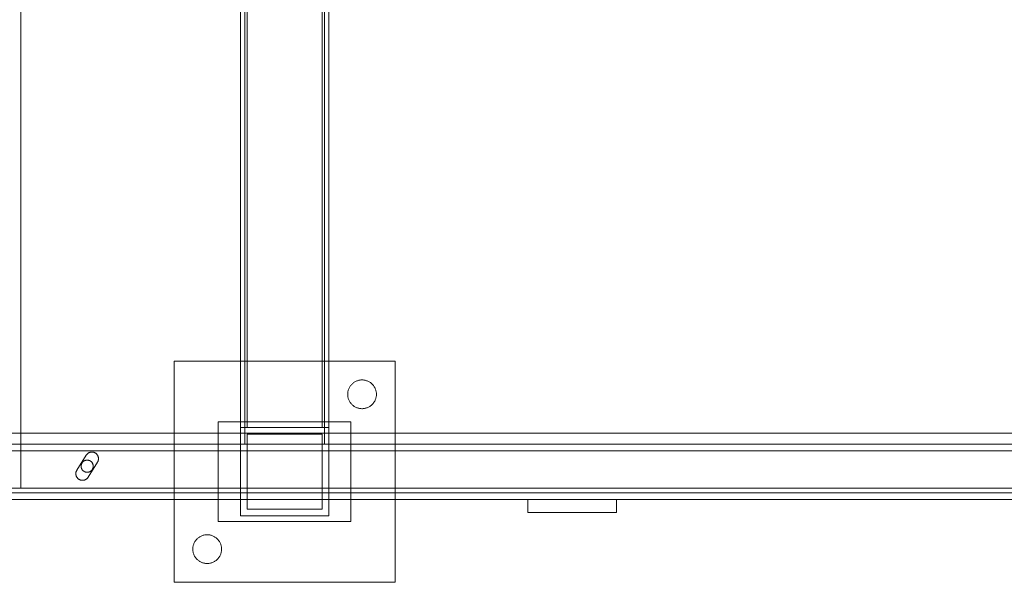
# Model space of a CAD drawing. Header units: millimetres. Extents: x -2233 to 65662, y -50530 to 6847.
# Tile 523 of 656: x 26100 to 26545, y -18248 to -17993. Entities that reach past the tile are written whole.
import ezdxf

# ---------------------------------------------------------------- set-up
doc = ezdxf.new("R2010")
doc.units = ezdxf.units.MM
doc.layers.add('superior_C05', color=7, linetype='Continuous', lineweight=0)

msp = doc.modelspace()

# ---------------------------------------------------------------- linework, layer by layer
at = {"layer": 'superior_C05'}
for p, q in [((26100.817, -18205), (26100.817, -17755)), ((26200.067, -18185), (26200.067, -17775)), ((26202.067, -18185), (26202.067, -17775)), ((26238.067, -18185), (26238.067, -17775)), ((26240.067, -18185), (26240.067, -17775)), ((26200.067, -18177.5), (26200.067, -17782.5)), ((26203.067, -18177.5), (26203.067, -17782.5)), ((26237.067, -18177.5), (26237.067, -17782.5)), ((26240.067, -18177.5), (26240.067, -17782.5)), ((26170.067, -18247.5), (26170.067, -18147.5)), ((26170.067, -18147.5), (26270.067, -18147.5)), ((26270.067, -18247.5), (26270.067, -18147.5)), ((26250.303, -18158.079), (26250.088, -18158.322)), ((26250.529, -18157.847), (26250.303, -18158.079)), ((26250.767, -18157.626), (26250.529, -18157.847)), ((26251.015, -18157.418), (26250.767, -18157.626)), ((26251.273, -18157.222), (26251.015, -18157.418)), ((26251.541, -18157.04), (26251.273, -18157.222)), ((26251.817, -18156.871), (26251.541, -18157.04)), ((26252.102, -18156.716), (26251.817, -18156.871)), ((26252.394, -18156.575), (26252.102, -18156.716)), ((26252.693, -18156.449), (26252.394, -18156.575)), ((26252.997, -18156.338), (26252.693, -18156.449)), ((26253.307, -18156.243), (26252.997, -18156.338)), ((26253.621, -18156.163), (26253.307, -18156.243)), ((26253.939, -18156.099), (26253.621, -18156.163)), ((26254.259, -18156.05), (26253.939, -18156.099)), ((26254.582, -18156.018), (26254.259, -18156.05)), ((26254.905, -18156.002), (26254.582, -18156.018)), ((26255.23, -18156.002), (26254.905, -18156.002)), ((26255.553, -18156.018), (26255.23, -18156.002)), ((26255.876, -18156.05), (26255.553, -18156.018)), ((26256.196, -18156.099), (26255.876, -18156.05)), ((26256.514, -18156.163), (26256.196, -18156.099)), ((26256.828, -18156.243), (26256.514, -18156.163)), ((26257.138, -18156.338), (26256.828, -18156.243)), ((26257.442, -18156.449), (26257.138, -18156.338)), ((26257.741, -18156.575), (26257.442, -18156.449)), ((26258.033, -18156.716), (26257.741, -18156.575)), ((26258.317, -18156.871), (26258.033, -18156.716)), ((26258.594, -18157.04), (26258.317, -18156.871)), ((26258.862, -18157.222), (26258.594, -18157.04)), ((26259.12, -18157.418), (26258.862, -18157.222)), ((26259.368, -18157.626), (26259.12, -18157.418)), ((26259.606, -18157.847), (26259.368, -18157.626)), ((26259.832, -18158.079), (26259.606, -18157.847)), ((26260.047, -18158.322), (26259.832, -18158.079)), ((26248.576, -18162.176), (26248.567, -18162.5)), ((26248.567, -18162.5), (26248.576, -18162.824)), ((26248.6, -18161.853), (26248.576, -18162.176)), ((26248.64, -18161.531), (26248.6, -18161.853)), ((26248.696, -18161.212), (26248.64, -18161.531)), ((26248.768, -18160.896), (26248.696, -18161.212)), ((26248.856, -18160.584), (26248.768, -18160.896)), ((26248.959, -18160.277), (26248.856, -18160.584)), ((26249.078, -18159.975), (26248.959, -18160.277)), ((26249.211, -18159.68), (26249.078, -18159.975)), ((26249.359, -18159.391), (26249.211, -18159.68)), ((26249.521, -18159.111), (26249.359, -18159.391)), ((26249.697, -18158.838), (26249.521, -18159.111)), ((26249.886, -18158.575), (26249.697, -18158.838)), ((26250.088, -18158.322), (26249.886, -18158.575)), ((26260.249, -18158.575), (26260.047, -18158.322)), ((26260.438, -18158.838), (26260.249, -18158.575)), ((26260.614, -18159.111), (26260.438, -18158.838)), ((26260.776, -18159.391), (26260.614, -18159.111)), ((26260.924, -18159.68), (26260.776, -18159.391)), ((26261.057, -18159.975), (26260.924, -18159.68)), ((26261.175, -18160.277), (26261.057, -18159.975)), ((26261.279, -18160.584), (26261.175, -18160.277)), ((26261.366, -18160.896), (26261.279, -18160.584)), ((26261.439, -18161.212), (26261.366, -18160.896)), ((26261.495, -18161.531), (26261.439, -18161.212)), ((26261.535, -18161.853), (26261.495, -18161.531)), ((26261.559, -18162.176), (26261.535, -18161.853)), ((26261.567, -18162.5), (26261.559, -18162.176)), ((26261.567, -18162.5), (26261.559, -18162.824)), ((26248.576, -18162.824), (26248.6, -18163.147)), ((26248.6, -18163.147), (26248.64, -18163.469)), ((26248.64, -18163.469), (26248.696, -18163.788)), ((26248.696, -18163.788), (26248.768, -18164.104)), ((26248.768, -18164.104), (26248.856, -18164.416)), ((26248.856, -18164.416), (26248.959, -18164.723)), ((26248.959, -18164.723), (26249.078, -18165.025)), ((26249.078, -18165.025), (26249.211, -18165.32)), ((26249.211, -18165.32), (26249.359, -18165.609)), ((26249.359, -18165.609), (26249.521, -18165.889)), ((26249.521, -18165.889), (26249.697, -18166.162)), ((26249.697, -18166.162), (26249.886, -18166.425)), ((26249.886, -18166.425), (26250.088, -18166.678)), ((26250.088, -18166.678), (26250.303, -18166.921)), ((26250.303, -18166.921), (26250.529, -18167.153)), ((26259.606, -18167.153), (26259.832, -18166.921)), ((26259.832, -18166.921), (26260.047, -18166.678)), ((26260.047, -18166.678), (26260.249, -18166.425)), ((26260.249, -18166.425), (26260.438, -18166.162)), ((26260.438, -18166.162), (26260.614, -18165.889)), ((26260.614, -18165.889), (26260.776, -18165.609)), ((26260.776, -18165.609), (26260.924, -18165.32)), ((26260.924, -18165.32), (26261.057, -18165.025)), ((26261.057, -18165.025), (26261.175, -18164.723)), ((26261.175, -18164.723), (26261.279, -18164.416)), ((26261.279, -18164.416), (26261.366, -18164.104)), ((26261.366, -18164.104), (26261.439, -18163.788)), ((26261.439, -18163.788), (26261.495, -18163.469)), ((26261.495, -18163.469), (26261.535, -18163.147)), ((26261.535, -18163.147), (26261.559, -18162.824)), ((26250.529, -18167.153), (26250.767, -18167.374)), ((26250.767, -18167.374), (26251.015, -18167.582)), ((26251.015, -18167.582), (26251.273, -18167.778)), ((26251.273, -18167.778), (26251.541, -18167.96)), ((26251.541, -18167.96), (26251.817, -18168.129)), ((26251.817, -18168.129), (26252.102, -18168.284)), ((26252.102, -18168.284), (26252.394, -18168.425)), ((26252.394, -18168.425), (26252.693, -18168.551)), ((26252.693, -18168.551), (26252.997, -18168.662)), ((26252.997, -18168.662), (26253.307, -18168.757)), ((26253.307, -18168.757), (26253.621, -18168.837)), ((26253.621, -18168.837), (26253.939, -18168.901)), ((26253.939, -18168.901), (26254.259, -18168.95)), ((26254.259, -18168.95), (26254.582, -18168.982)), ((26254.582, -18168.982), (26254.905, -18168.998)), ((26254.905, -18168.998), (26255.23, -18168.998)), ((26255.23, -18168.998), (26255.553, -18168.982)), ((26255.553, -18168.982), (26255.876, -18168.95)), ((26255.876, -18168.95), (26256.196, -18168.901)), ((26256.196, -18168.901), (26256.514, -18168.837)), ((26256.514, -18168.837), (26256.828, -18168.757)), ((26256.828, -18168.757), (26257.138, -18168.662)), ((26257.138, -18168.662), (26257.442, -18168.551)), ((26257.442, -18168.551), (26257.741, -18168.425)), ((26257.741, -18168.425), (26258.033, -18168.284)), ((26258.033, -18168.284), (26258.317, -18168.129)), ((26258.317, -18168.129), (26258.594, -18167.96)), ((26258.594, -18167.96), (26258.862, -18167.778)), ((26258.862, -18167.778), (26259.12, -18167.582)), ((26259.12, -18167.582), (26259.368, -18167.374)), ((26259.368, -18167.374), (26259.606, -18167.153)), ((26190.067, -18220), (26190.067, -18175)), ((26190.067, -18175), (26250.067, -18175)), ((26250.067, -18220), (26250.067, -18175)), ((24250.067, -18180), (26750.067, -18180)), ((26200.067, -18217.5), (26200.067, -18177.5)), ((26200.067, -18177.5), (26240.067, -18177.5)), ((26203.067, -18177.5), (26237.067, -18177.5)), ((26240.067, -18217.5), (26240.067, -18177.5)), ((26330.123, -18180), (26330.074, -18180)), ((26330.223, -18180), (26330.123, -18180)), ((26330.371, -18180), (26330.223, -18180)), ((26330.569, -18180), (26330.371, -18180)), ((26330.815, -18180), (26330.569, -18180)), ((26331.109, -18180), (26330.815, -18180)), ((26331.45, -18180), (26331.109, -18180)), ((26331.837, -18180), (26331.45, -18180)), ((26332.27, -18180), (26331.837, -18180)), ((26332.747, -18180), (26332.27, -18180)), ((26333.267, -18180), (26332.747, -18180)), ((26333.829, -18180), (26333.267, -18180)), ((26334.431, -18180), (26333.829, -18180)), ((26335.072, -18180), (26334.431, -18180)), ((26335.75, -18180), (26335.072, -18180)), ((26336.464, -18180), (26335.75, -18180)), ((26337.212, -18180), (26336.464, -18180)), ((26337.991, -18180), (26337.212, -18180)), ((26338.801, -18180), (26337.991, -18180)), ((26339.639, -18180), (26338.801, -18180)), ((26340.502, -18180), (26339.639, -18180)), ((26341.39, -18180), (26340.502, -18180)), ((26342.299, -18180), (26341.39, -18180)), ((26343.227, -18180), (26342.299, -18180)), ((26344.172, -18180), (26343.227, -18180)), ((26345.132, -18180), (26344.172, -18180)), ((26346.105, -18180), (26345.132, -18180)), ((26347.087, -18180), (26346.105, -18180)), ((26348.076, -18180), (26347.087, -18180)), ((26349.071, -18180), (26348.076, -18180)), ((26350.067, -18180), (26349.071, -18180)), ((26350.067, -18180), (26351.064, -18180)), ((26351.064, -18180), (26352.059, -18180)), ((26352.059, -18180), (26353.048, -18180)), ((26353.048, -18180), (26354.03, -18180)), ((26354.03, -18180), (26355.003, -18180)), ((26355.003, -18180), (26355.963, -18180)), ((26355.963, -18180), (26356.908, -18180)), ((26356.908, -18180), (26357.836, -18180)), ((26357.836, -18180), (26358.745, -18180)), ((26358.745, -18180), (26359.633, -18180)), ((26359.633, -18180), (26360.496, -18180)), ((26360.496, -18180), (26361.334, -18180)), ((26361.334, -18180), (26362.144, -18180)), ((26362.144, -18180), (26362.923, -18180)), ((26362.923, -18180), (26363.671, -18180)), ((26363.671, -18180), (26364.385, -18180)), ((26364.385, -18180), (26365.063, -18180)), ((26365.063, -18180), (26365.704, -18180)), ((26365.704, -18180), (26366.306, -18180)), ((26366.306, -18180), (26366.868, -18180)), ((26366.868, -18180), (26367.388, -18180)), ((26367.388, -18180), (26367.865, -18180)), ((26367.865, -18180), (26368.298, -18180)), ((26368.298, -18180), (26368.685, -18180)), ((26368.685, -18180), (26369.026, -18180)), ((26369.026, -18180), (26369.32, -18180)), ((26369.32, -18180), (26369.566, -18180)), ((26369.566, -18180), (26369.764, -18180)), ((26369.764, -18180), (26369.912, -18180)), ((26369.912, -18180), (26370.012, -18180)), ((26370.012, -18180), (26370.061, -18180)), ((26203.067, -18214.5), (26203.067, -18180.5)), ((26203.067, -18180.5), (26237.067, -18180.5)), ((26237.067, -18214.5), (26237.067, -18180.5)), ((24310.067, -18185), (26690.067, -18185)), ((24310.067, -18188), (26690.067, -18188)), ((26131.095, -18189.247), (26130.98, -18189.342)), ((26131.215, -18189.158), (26131.095, -18189.247)), ((26131.339, -18189.076), (26131.215, -18189.158)), ((26131.467, -18188.999), (26131.339, -18189.076)), ((26131.598, -18188.929), (26131.467, -18188.999)), ((26131.733, -18188.866), (26131.598, -18188.929)), ((26131.871, -18188.809), (26131.733, -18188.866)), ((26132.011, -18188.759), (26131.871, -18188.809)), ((26132.154, -18188.717), (26132.011, -18188.759)), ((26132.298, -18188.681), (26132.154, -18188.717)), ((26132.444, -18188.653), (26132.298, -18188.681)), ((26132.592, -18188.632), (26132.444, -18188.653)), ((26132.74, -18188.618), (26132.592, -18188.632)), ((26132.889, -18188.612), (26132.74, -18188.618)), ((26133.038, -18188.613), (26132.889, -18188.612)), ((26133.187, -18188.621), (26133.038, -18188.613)), ((26133.335, -18188.637), (26133.187, -18188.621)), ((26133.482, -18188.66), (26133.335, -18188.637)), ((26133.628, -18188.69), (26133.482, -18188.66)), ((26133.772, -18188.728), (26133.628, -18188.69)), ((26133.914, -18188.773), (26133.772, -18188.728)), ((26134.053, -18188.824), (26133.914, -18188.773)), ((26134.19, -18188.883), (26134.053, -18188.824)), ((26134.324, -18188.948), (26134.19, -18188.883)), ((26134.455, -18189.02), (26134.324, -18188.948)), ((26134.581, -18189.098), (26134.455, -18189.02)), ((26134.704, -18189.183), (26134.581, -18189.098)), ((26134.822, -18189.273), (26134.704, -18189.183)), ((26134.936, -18189.369), (26134.822, -18189.273)), ((26200.067, -18185), (26240.067, -18185)), ((26202.067, -18185), (26238.067, -18185)), ((26126.151, -18196.795), (26130.401, -18190.017)), ((26128.402, -18193.685), (26128.34, -18193.807)), ((26128.471, -18193.566), (26128.402, -18193.685)), ((26128.545, -18193.451), (26128.471, -18193.566)), ((26128.625, -18193.34), (26128.545, -18193.451)), ((26128.711, -18193.232), (26128.625, -18193.34)), ((26128.802, -18193.13), (26128.711, -18193.232)), ((26128.897, -18193.031), (26128.802, -18193.13)), ((26128.998, -18192.938), (26128.897, -18193.031)), ((26129.103, -18192.85), (26128.998, -18192.938)), ((26129.212, -18192.767), (26129.103, -18192.85)), ((26129.325, -18192.69), (26129.212, -18192.767)), ((26129.442, -18192.618), (26129.325, -18192.69)), ((26129.563, -18192.553), (26129.442, -18192.618)), ((26129.686, -18192.493), (26129.563, -18192.553)), ((26129.813, -18192.44), (26129.686, -18192.493)), ((26129.942, -18192.393), (26129.813, -18192.44)), ((26130.073, -18192.353), (26129.942, -18192.393)), ((26130.206, -18192.319), (26130.073, -18192.353)), ((26130.34, -18192.292), (26130.206, -18192.319)), ((26130.476, -18192.271), (26130.34, -18192.292)), ((26130.401, -18190.017), (26130.483, -18189.893)), ((26130.612, -18192.258), (26130.476, -18192.271)), ((26130.571, -18189.773), (26130.483, -18189.893)), ((26130.665, -18189.658), (26130.571, -18189.773)), ((26130.749, -18192.251), (26130.612, -18192.258)), ((26130.765, -18189.547), (26130.665, -18189.658)), ((26130.886, -18192.251), (26130.749, -18192.251)), ((26130.87, -18189.442), (26130.765, -18189.547)), ((26130.98, -18189.342), (26130.87, -18189.442)), ((26131.023, -18192.258), (26130.886, -18192.251)), ((26131.159, -18192.271), (26131.023, -18192.258)), ((26131.295, -18192.292), (26131.159, -18192.271)), ((26131.234, -18199.983), (26135.484, -18193.205)), ((26131.429, -18192.319), (26131.295, -18192.292)), ((26131.562, -18192.353), (26131.429, -18192.319)), ((26131.693, -18192.393), (26131.562, -18192.353)), ((26131.822, -18192.44), (26131.693, -18192.393)), ((26131.949, -18192.493), (26131.822, -18192.44)), ((26132.072, -18192.553), (26131.949, -18192.493)), ((26132.192, -18192.618), (26132.072, -18192.553)), ((26132.309, -18192.69), (26132.192, -18192.618)), ((26132.423, -18192.767), (26132.309, -18192.69)), ((26132.532, -18192.85), (26132.423, -18192.767)), ((26132.637, -18192.938), (26132.532, -18192.85)), ((26132.738, -18193.031), (26132.637, -18192.938)), ((26132.833, -18193.13), (26132.738, -18193.031)), ((26132.924, -18193.232), (26132.833, -18193.13)), ((26133.01, -18193.34), (26132.924, -18193.232)), ((26133.09, -18193.451), (26133.01, -18193.34)), ((26133.164, -18193.566), (26133.09, -18193.451)), ((26133.233, -18193.685), (26133.164, -18193.566)), ((26133.295, -18193.807), (26133.233, -18193.685)), ((26135.045, -18189.471), (26134.936, -18189.369)), ((26135.148, -18189.578), (26135.045, -18189.471)), ((26135.247, -18189.69), (26135.148, -18189.578)), ((26135.339, -18189.807), (26135.247, -18189.69)), ((26135.426, -18189.928), (26135.339, -18189.807)), ((26135.506, -18190.053), (26135.426, -18189.928)), ((26135.484, -18193.205), (26135.556, -18193.085)), ((26135.58, -18190.182), (26135.506, -18190.053)), ((26135.556, -18193.085), (26135.622, -18192.961)), ((26135.648, -18190.315), (26135.58, -18190.182)), ((26135.622, -18192.961), (26135.682, -18192.835)), ((26135.709, -18190.451), (26135.648, -18190.315)), ((26135.682, -18192.835), (26135.736, -18192.705)), ((26135.763, -18190.589), (26135.709, -18190.451)), ((26135.736, -18192.705), (26135.784, -18192.574)), ((26135.81, -18190.731), (26135.763, -18190.589)), ((26135.784, -18192.574), (26135.826, -18192.44)), ((26135.85, -18190.874), (26135.81, -18190.731)), ((26135.826, -18192.44), (26135.861, -18192.305)), ((26135.883, -18191.019), (26135.85, -18190.874)), ((26135.861, -18192.305), (26135.89, -18192.168)), ((26135.909, -18191.166), (26135.883, -18191.019)), ((26135.89, -18192.168), (26135.913, -18192.03)), ((26135.928, -18191.314), (26135.909, -18191.166)), ((26135.913, -18192.03), (26135.929, -18191.891)), ((26135.939, -18191.462), (26135.928, -18191.314)), ((26135.929, -18191.891), (26135.939, -18191.751)), ((26135.942, -18191.611), (26135.939, -18191.462)), ((26135.942, -18191.611), (26135.939, -18191.751)), ((26125.698, -18198.205), (26125.693, -18198.354)), ((26125.711, -18198.056), (26125.698, -18198.205)), ((26125.731, -18197.908), (26125.711, -18198.056)), ((26125.759, -18197.761), (26125.731, -18197.908)), ((26125.794, -18197.615), (26125.759, -18197.761)), ((26125.836, -18197.472), (26125.794, -18197.615)), ((26125.885, -18197.33), (26125.836, -18197.472)), ((26125.942, -18197.192), (26125.885, -18197.33)), ((26126.005, -18197.056), (26125.942, -18197.192)), ((26126.075, -18196.924), (26126.005, -18197.056)), ((26126.151, -18196.795), (26126.075, -18196.924)), ((26128.071, -18194.863), (26128.067, -18195)), ((26128.067, -18195), (26128.071, -18195.137)), ((26128.081, -18194.726), (26128.071, -18194.863)), ((26128.071, -18195.137), (26128.081, -18195.274)), ((26128.098, -18194.59), (26128.081, -18194.726)), ((26128.081, -18195.274), (26128.098, -18195.41)), ((26128.122, -18194.455), (26128.098, -18194.59)), ((26128.098, -18195.41), (26128.122, -18195.545)), ((26128.153, -18194.321), (26128.122, -18194.455)), ((26128.122, -18195.545), (26128.153, -18195.679)), ((26128.19, -18194.189), (26128.153, -18194.321)), ((26128.153, -18195.679), (26128.19, -18195.811)), ((26128.233, -18194.059), (26128.19, -18194.189)), ((26128.19, -18195.811), (26128.233, -18195.941)), ((26128.283, -18193.932), (26128.233, -18194.059)), ((26128.233, -18195.941), (26128.283, -18196.068)), ((26128.34, -18193.807), (26128.283, -18193.932)), ((26128.283, -18196.068), (26128.34, -18196.193)), ((26128.34, -18196.193), (26128.402, -18196.315)), ((26128.402, -18196.315), (26128.471, -18196.434)), ((26128.471, -18196.434), (26128.545, -18196.549)), ((26128.545, -18196.549), (26128.625, -18196.66)), ((26128.625, -18196.66), (26128.711, -18196.768)), ((26128.711, -18196.768), (26128.802, -18196.87)), ((26128.802, -18196.87), (26128.897, -18196.969)), ((26128.897, -18196.969), (26128.998, -18197.062)), ((26128.998, -18197.062), (26129.103, -18197.15)), ((26129.103, -18197.15), (26129.212, -18197.233)), ((26129.212, -18197.233), (26129.325, -18197.31)), ((26129.325, -18197.31), (26129.442, -18197.382)), ((26129.442, -18197.382), (26129.563, -18197.447)), ((26129.563, -18197.447), (26129.686, -18197.507)), ((26129.686, -18197.507), (26129.813, -18197.56)), ((26129.813, -18197.56), (26129.942, -18197.607)), ((26129.942, -18197.607), (26130.073, -18197.647)), ((26130.073, -18197.647), (26130.206, -18197.681)), ((26130.206, -18197.681), (26130.34, -18197.708)), ((26130.34, -18197.708), (26130.476, -18197.729)), ((26130.476, -18197.729), (26130.612, -18197.742)), ((26130.612, -18197.742), (26130.749, -18197.749)), ((26130.749, -18197.749), (26130.886, -18197.749)), ((26130.886, -18197.749), (26131.023, -18197.742)), ((26131.023, -18197.742), (26131.159, -18197.729)), ((26131.159, -18197.729), (26131.295, -18197.708)), ((26131.295, -18197.708), (26131.429, -18197.681)), ((26131.429, -18197.681), (26131.562, -18197.647)), ((26131.562, -18197.647), (26131.693, -18197.607)), ((26131.693, -18197.607), (26131.822, -18197.56)), ((26131.822, -18197.56), (26131.949, -18197.507)), ((26131.949, -18197.507), (26132.072, -18197.447)), ((26132.072, -18197.447), (26132.192, -18197.382)), ((26132.192, -18197.382), (26132.309, -18197.31)), ((26132.309, -18197.31), (26132.423, -18197.233)), ((26132.423, -18197.233), (26132.532, -18197.15)), ((26132.532, -18197.15), (26132.637, -18197.062)), ((26132.637, -18197.062), (26132.738, -18196.969)), ((26132.738, -18196.969), (26132.833, -18196.87)), ((26132.833, -18196.87), (26132.924, -18196.768)), ((26132.924, -18196.768), (26133.01, -18196.66)), ((26133.01, -18196.66), (26133.09, -18196.549)), ((26133.09, -18196.549), (26133.164, -18196.434)), ((26133.164, -18196.434), (26133.233, -18196.315)), ((26133.233, -18196.315), (26133.295, -18196.193)), ((26133.352, -18193.932), (26133.295, -18193.807)), ((26133.295, -18196.193), (26133.352, -18196.068)), ((26133.402, -18194.059), (26133.352, -18193.932)), ((26133.352, -18196.068), (26133.402, -18195.941)), ((26133.445, -18194.189), (26133.402, -18194.059)), ((26133.402, -18195.941), (26133.445, -18195.811)), ((26133.482, -18194.321), (26133.445, -18194.189)), ((26133.445, -18195.811), (26133.482, -18195.679)), ((26133.513, -18194.455), (26133.482, -18194.321)), ((26133.482, -18195.679), (26133.513, -18195.545)), ((26133.537, -18194.59), (26133.513, -18194.455)), ((26133.513, -18195.545), (26133.537, -18195.41)), ((26133.554, -18194.726), (26133.537, -18194.59)), ((26133.537, -18195.41), (26133.554, -18195.274)), ((26133.564, -18194.863), (26133.554, -18194.726)), ((26133.554, -18195.274), (26133.564, -18195.137)), ((26133.567, -18195), (26133.564, -18194.863)), ((26133.567, -18195), (26133.564, -18195.137)), ((26125.693, -18198.354), (26125.695, -18198.504)), ((26125.695, -18198.504), (26125.704, -18198.653)), ((26125.704, -18198.653), (26125.721, -18198.802)), ((26125.721, -18198.802), (26125.745, -18198.949)), ((26125.745, -18198.949), (26125.777, -18199.096)), ((26125.777, -18199.096), (26125.816, -18199.24)), ((26125.816, -18199.24), (26125.862, -18199.382)), ((26125.862, -18199.382), (26125.915, -18199.522)), ((26125.915, -18199.522), (26125.975, -18199.659)), ((26125.975, -18199.659), (26126.042, -18199.793)), ((26126.042, -18199.793), (26126.115, -18199.924)), ((26126.115, -18199.924), (26126.195, -18200.05)), ((26126.195, -18200.05), (26126.28, -18200.173)), ((26126.28, -18200.173), (26126.372, -18200.291)), ((26126.372, -18200.291), (26126.47, -18200.404)), ((26126.47, -18200.404), (26126.573, -18200.512)), ((26126.573, -18200.512), (26126.682, -18200.615)), ((26126.682, -18200.615), (26126.795, -18200.713)), ((26126.795, -18200.713), (26126.913, -18200.804)), ((26126.913, -18200.804), (26127.036, -18200.89)), ((26127.036, -18200.89), (26127.163, -18200.969)), ((26127.163, -18200.969), (26127.293, -18201.043)), ((26127.293, -18201.043), (26127.427, -18201.109)), ((26127.427, -18201.109), (26127.564, -18201.169)), ((26127.564, -18201.169), (26127.704, -18201.221)), ((26127.704, -18201.221), (26127.847, -18201.267)), ((26127.847, -18201.267), (26127.991, -18201.306)), ((26127.991, -18201.306), (26128.138, -18201.337)), ((26128.138, -18201.337), (26128.285, -18201.361)), ((26128.285, -18201.361), (26128.434, -18201.378)), ((26128.434, -18201.378), (26128.583, -18201.387)), ((26128.583, -18201.387), (26128.733, -18201.389)), ((26128.733, -18201.389), (26128.882, -18201.383)), ((26128.882, -18201.383), (26129.031, -18201.37)), ((26129.031, -18201.37), (26129.179, -18201.349)), ((26129.179, -18201.349), (26129.326, -18201.321)), ((26129.326, -18201.321), (26129.472, -18201.286)), ((26129.472, -18201.286), (26129.615, -18201.243)), ((26129.615, -18201.243), (26129.756, -18201.194)), ((26129.756, -18201.194), (26129.895, -18201.137)), ((26129.895, -18201.137), (26130.03, -18201.074)), ((26130.03, -18201.074), (26130.162, -18201.004)), ((26130.162, -18201.004), (26130.291, -18200.928)), ((26130.291, -18200.928), (26130.416, -18200.845)), ((26130.416, -18200.845), (26130.536, -18200.756)), ((26130.536, -18200.756), (26130.652, -18200.661)), ((26130.652, -18200.661), (26130.762, -18200.56)), ((26130.762, -18200.56), (26130.868, -18200.455)), ((26130.868, -18200.455), (26130.968, -18200.344)), ((26130.968, -18200.344), (26131.063, -18200.228)), ((26131.063, -18200.228), (26131.152, -18200.107)), ((26131.152, -18200.107), (26131.234, -18199.983)), ((24300.067, -18205), (26700.067, -18205)), ((24310.067, -18205), (26690.067, -18205)), ((24310.067, -18207), (26690.067, -18207)), ((26100.817, -18205), (26700.067, -18205)), ((24310.067, -18210), (26690.067, -18210)), ((26330.067, -18216), (26330.067, -18210)), ((26330.067, -18210), (26370.067, -18210)), ((26342.09, -18210), (26342.07, -18210)), ((26342.13, -18210), (26342.09, -18210)), ((26342.189, -18210), (26342.13, -18210)), ((26342.268, -18210), (26342.189, -18210)), ((26342.366, -18210), (26342.268, -18210)), ((26342.484, -18210), (26342.366, -18210)), ((26342.62, -18210), (26342.484, -18210)), ((26342.775, -18210), (26342.62, -18210)), ((26342.949, -18210), (26342.775, -18210)), ((26343.139, -18210), (26342.949, -18210)), ((26343.347, -18210), (26343.139, -18210)), ((26343.572, -18210), (26343.347, -18210)), ((26343.813, -18210), (26343.572, -18210)), ((26344.069, -18210), (26343.813, -18210)), ((26344.341, -18210), (26344.069, -18210)), ((26344.626, -18210), (26344.341, -18210)), ((26344.925, -18210), (26344.626, -18210)), ((26345.237, -18210), (26344.925, -18210)), ((26345.561, -18210), (26345.237, -18210)), ((26345.896, -18210), (26345.561, -18210)), ((26345.58, -18210), (26345.569, -18210)), ((26345.602, -18210), (26345.58, -18210)), ((26345.636, -18210), (26345.602, -18210)), ((26345.68, -18210), (26345.636, -18210)), ((26345.736, -18210), (26345.68, -18210)), ((26345.802, -18210), (26345.736, -18210)), ((26345.879, -18210), (26345.802, -18210)), ((26345.966, -18210), (26345.879, -18210)), ((26346.241, -18210), (26345.896, -18210)), ((26346.063, -18210), (26345.966, -18210)), ((26346.17, -18210), (26346.063, -18210)), ((26346.287, -18210), (26346.17, -18210)), ((26346.596, -18210), (26346.241, -18210)), ((26346.414, -18210), (26346.287, -18210)), ((26346.549, -18210), (26346.414, -18210)), ((26346.693, -18210), (26346.549, -18210)), ((26346.96, -18210), (26346.596, -18210)), ((26346.846, -18210), (26346.693, -18210)), ((26347.007, -18210), (26346.846, -18210)), ((26347.331, -18210), (26346.96, -18210)), ((26347.175, -18210), (26347.007, -18210)), ((26347.35, -18210), (26347.175, -18210)), ((26347.709, -18210), (26347.331, -18210)), ((26347.533, -18210), (26347.35, -18210)), ((26347.721, -18210), (26347.533, -18210)), ((26348.093, -18210), (26347.709, -18210)), ((26347.915, -18210), (26347.721, -18210)), ((26348.115, -18210), (26347.915, -18210)), ((26348.482, -18210), (26348.093, -18210)), ((26348.32, -18210), (26348.115, -18210)), ((26348.528, -18210), (26348.32, -18210)), ((26348.875, -18210), (26348.482, -18210)), ((26348.741, -18210), (26348.528, -18210)), ((26348.957, -18210), (26348.741, -18210)), ((26349.271, -18210), (26348.875, -18210)), ((26349.176, -18210), (26348.957, -18210)), ((26349.397, -18210), (26349.176, -18210)), ((26349.669, -18210), (26349.271, -18210)), ((26349.619, -18210), (26349.397, -18210)), ((26349.843, -18210), (26349.619, -18210)), ((26350.067, -18210), (26349.669, -18210)), ((26350.067, -18210), (26349.843, -18210)), ((26350.292, -18210), (26350.067, -18210)), ((26350.067, -18210), (26350.466, -18210)), ((26350.516, -18210), (26350.292, -18210)), ((26350.466, -18210), (26350.864, -18210)), ((26350.738, -18210), (26350.516, -18210)), ((26350.959, -18210), (26350.738, -18210)), ((26350.864, -18210), (26351.26, -18210)), ((26351.178, -18210), (26350.959, -18210)), ((26351.394, -18210), (26351.178, -18210)), ((26351.26, -18210), (26351.653, -18210)), ((26351.607, -18210), (26351.394, -18210)), ((26351.815, -18210), (26351.607, -18210)), ((26351.653, -18210), (26352.042, -18210)), ((26352.02, -18210), (26351.815, -18210)), ((26352.22, -18210), (26352.02, -18210)), ((26352.042, -18210), (26352.426, -18210)), ((26352.414, -18210), (26352.22, -18210)), ((26352.602, -18210), (26352.414, -18210)), ((26352.426, -18210), (26352.804, -18210)), ((26352.785, -18210), (26352.602, -18210)), ((26352.96, -18210), (26352.785, -18210)), ((26352.804, -18210), (26353.175, -18210)), ((26353.128, -18210), (26352.96, -18210)), ((26353.289, -18210), (26353.128, -18210)), ((26353.175, -18210), (26353.539, -18210)), ((26353.442, -18210), (26353.289, -18210)), ((26353.586, -18210), (26353.442, -18210)), ((26353.539, -18210), (26353.894, -18210)), ((26353.721, -18210), (26353.586, -18210)), ((26353.848, -18210), (26353.721, -18210)), ((26353.965, -18210), (26353.848, -18210)), ((26353.894, -18210), (26354.239, -18210)), ((26354.072, -18210), (26353.965, -18210)), ((26354.169, -18210), (26354.072, -18210)), ((26354.256, -18210), (26354.169, -18210)), ((26354.239, -18210), (26354.574, -18210)), ((26354.333, -18210), (26354.256, -18210)), ((26354.399, -18210), (26354.333, -18210)), ((26354.455, -18210), (26354.399, -18210)), ((26354.499, -18210), (26354.455, -18210)), ((26354.533, -18210), (26354.499, -18210)), ((26354.555, -18210), (26354.533, -18210)), ((26354.566, -18210), (26354.555, -18210)), ((26354.574, -18210), (26354.898, -18210)), ((26354.898, -18210), (26355.21, -18210)), ((26355.21, -18210), (26355.509, -18210)), ((26355.509, -18210), (26355.794, -18210)), ((26355.794, -18210), (26356.066, -18210)), ((26356.066, -18210), (26356.322, -18210)), ((26356.322, -18210), (26356.563, -18210)), ((26356.563, -18210), (26356.788, -18210)), ((26356.788, -18210), (26356.996, -18210)), ((26356.996, -18210), (26357.186, -18210)), ((26357.186, -18210), (26357.36, -18210)), ((26357.36, -18210), (26357.514, -18210)), ((26357.514, -18210), (26357.651, -18210)), ((26357.651, -18210), (26357.768, -18210)), ((26357.768, -18210), (26357.867, -18210)), ((26357.867, -18210), (26357.946, -18210)), ((26357.946, -18210), (26358.005, -18210)), ((26358.005, -18210), (26358.045, -18210)), ((26358.045, -18210), (26358.065, -18210)), ((26370.067, -18216), (26370.067, -18210)), ((26237.067, -18214.5), (26203.067, -18214.5)), ((26330.067, -18216), (26370.067, -18216)), ((26345.58, -18216), (26345.569, -18216)), ((26345.602, -18216), (26345.58, -18216)), ((26345.636, -18216), (26345.602, -18216)), ((26345.68, -18216), (26345.636, -18216)), ((26345.736, -18216), (26345.68, -18216)), ((26345.802, -18216), (26345.736, -18216)), ((26345.879, -18216), (26345.802, -18216)), ((26345.966, -18216), (26345.879, -18216)), ((26346.063, -18216), (26345.966, -18216)), ((26346.17, -18216), (26346.063, -18216)), ((26346.287, -18216), (26346.17, -18216)), ((26346.414, -18216), (26346.287, -18216)), ((26346.549, -18216), (26346.414, -18216)), ((26346.693, -18216), (26346.549, -18216)), ((26346.846, -18216), (26346.693, -18216)), ((26347.007, -18216), (26346.846, -18216)), ((26347.175, -18216), (26347.007, -18216)), ((26347.35, -18216), (26347.175, -18216)), ((26347.533, -18216), (26347.35, -18216)), ((26347.721, -18216), (26347.533, -18216)), ((26347.915, -18216), (26347.721, -18216)), ((26348.115, -18216), (26347.915, -18216)), ((26348.32, -18216), (26348.115, -18216)), ((26348.528, -18216), (26348.32, -18216)), ((26348.741, -18216), (26348.528, -18216)), ((26348.957, -18216), (26348.741, -18216)), ((26349.176, -18216), (26348.957, -18216)), ((26349.397, -18216), (26349.176, -18216)), ((26349.619, -18216), (26349.397, -18216)), ((26349.843, -18216), (26349.619, -18216)), ((26350.067, -18216), (26349.843, -18216)), ((26350.292, -18216), (26350.067, -18216)), ((26350.516, -18216), (26350.292, -18216)), ((26350.738, -18216), (26350.516, -18216)), ((26350.959, -18216), (26350.738, -18216)), ((26351.178, -18216), (26350.959, -18216)), ((26351.394, -18216), (26351.178, -18216)), ((26351.607, -18216), (26351.394, -18216)), ((26351.815, -18216), (26351.607, -18216)), ((26352.02, -18216), (26351.815, -18216)), ((26352.22, -18216), (26352.02, -18216)), ((26352.414, -18216), (26352.22, -18216)), ((26352.602, -18216), (26352.414, -18216)), ((26352.785, -18216), (26352.602, -18216)), ((26352.96, -18216), (26352.785, -18216)), ((26353.128, -18216), (26352.96, -18216)), ((26353.289, -18216), (26353.128, -18216)), ((26353.442, -18216), (26353.289, -18216)), ((26353.586, -18216), (26353.442, -18216)), ((26353.721, -18216), (26353.586, -18216)), ((26353.848, -18216), (26353.721, -18216)), ((26353.965, -18216), (26353.848, -18216)), ((26354.072, -18216), (26353.965, -18216)), ((26354.169, -18216), (26354.072, -18216)), ((26354.256, -18216), (26354.169, -18216)), ((26354.333, -18216), (26354.256, -18216)), ((26354.399, -18216), (26354.333, -18216)), ((26354.455, -18216), (26354.399, -18216)), ((26354.499, -18216), (26354.455, -18216)), ((26354.533, -18216), (26354.499, -18216)), ((26354.555, -18216), (26354.533, -18216)), ((26354.566, -18216), (26354.555, -18216)), ((26190.067, -18220), (26250.067, -18220)), ((26200.067, -18217.5), (26240.067, -18217.5)), ((26179.521, -18229.111), (26179.359, -18229.391)), ((26179.697, -18228.838), (26179.521, -18229.111)), ((26179.886, -18228.575), (26179.697, -18228.838)), ((26180.088, -18228.322), (26179.886, -18228.575)), ((26180.303, -18228.079), (26180.088, -18228.322)), ((26180.529, -18227.847), (26180.303, -18228.079)), ((26180.767, -18227.626), (26180.529, -18227.847)), ((26181.015, -18227.418), (26180.767, -18227.626)), ((26181.273, -18227.222), (26181.015, -18227.418)), ((26181.541, -18227.04), (26181.273, -18227.222)), ((26181.817, -18226.871), (26181.541, -18227.04)), ((26182.102, -18226.716), (26181.817, -18226.871)), ((26182.394, -18226.575), (26182.102, -18226.716)), ((26182.693, -18226.449), (26182.394, -18226.575)), ((26182.997, -18226.338), (26182.693, -18226.449)), ((26183.307, -18226.243), (26182.997, -18226.338)), ((26183.621, -18226.163), (26183.307, -18226.243)), ((26183.939, -18226.099), (26183.621, -18226.163)), ((26184.259, -18226.05), (26183.939, -18226.099)), ((26184.582, -18226.018), (26184.259, -18226.05)), ((26184.905, -18226.002), (26184.582, -18226.018)), ((26185.23, -18226.002), (26184.905, -18226.002)), ((26185.553, -18226.018), (26185.23, -18226.002)), ((26185.876, -18226.05), (26185.553, -18226.018)), ((26186.196, -18226.099), (26185.876, -18226.05)), ((26186.514, -18226.163), (26186.196, -18226.099)), ((26186.828, -18226.243), (26186.514, -18226.163)), ((26187.138, -18226.338), (26186.828, -18226.243)), ((26187.442, -18226.449), (26187.138, -18226.338)), ((26187.741, -18226.575), (26187.442, -18226.449)), ((26188.033, -18226.716), (26187.741, -18226.575)), ((26188.317, -18226.871), (26188.033, -18226.716)), ((26188.594, -18227.04), (26188.317, -18226.871)), ((26188.862, -18227.222), (26188.594, -18227.04)), ((26189.12, -18227.418), (26188.862, -18227.222)), ((26189.368, -18227.626), (26189.12, -18227.418)), ((26189.606, -18227.847), (26189.368, -18227.626)), ((26189.832, -18228.079), (26189.606, -18227.847)), ((26190.047, -18228.322), (26189.832, -18228.079)), ((26190.249, -18228.575), (26190.047, -18228.322)), ((26190.438, -18228.838), (26190.249, -18228.575)), ((26190.614, -18229.111), (26190.438, -18228.838)), ((26190.776, -18229.391), (26190.614, -18229.111)), ((26178.576, -18232.176), (26178.567, -18232.5)), ((26178.567, -18232.5), (26178.576, -18232.824)), ((26178.6, -18231.853), (26178.576, -18232.176)), ((26178.576, -18232.824), (26178.6, -18233.147)), ((26178.64, -18231.531), (26178.6, -18231.853)), ((26178.6, -18233.147), (26178.64, -18233.469)), ((26178.696, -18231.212), (26178.64, -18231.531)), ((26178.64, -18233.469), (26178.696, -18233.788)), ((26178.768, -18230.896), (26178.696, -18231.212)), ((26178.696, -18233.788), (26178.768, -18234.104)), ((26178.856, -18230.584), (26178.768, -18230.896)), ((26178.959, -18230.277), (26178.856, -18230.584)), ((26179.078, -18229.975), (26178.959, -18230.277)), ((26179.211, -18229.68), (26179.078, -18229.975)), ((26179.359, -18229.391), (26179.211, -18229.68)), ((26190.924, -18229.68), (26190.776, -18229.391)), ((26191.057, -18229.975), (26190.924, -18229.68)), ((26191.175, -18230.277), (26191.057, -18229.975)), ((26191.279, -18230.584), (26191.175, -18230.277)), ((26191.366, -18230.896), (26191.279, -18230.584)), ((26191.439, -18231.212), (26191.366, -18230.896)), ((26191.366, -18234.104), (26191.439, -18233.788)), ((26191.495, -18231.531), (26191.439, -18231.212)), ((26191.439, -18233.788), (26191.495, -18233.469)), ((26191.535, -18231.853), (26191.495, -18231.531)), ((26191.495, -18233.469), (26191.535, -18233.147)), ((26191.559, -18232.176), (26191.535, -18231.853)), ((26191.535, -18233.147), (26191.559, -18232.824)), ((26191.567, -18232.5), (26191.559, -18232.176)), ((26191.567, -18232.5), (26191.559, -18232.824)), ((26178.768, -18234.104), (26178.856, -18234.416)), ((26178.856, -18234.416), (26178.959, -18234.723)), ((26178.959, -18234.723), (26179.078, -18235.025)), ((26179.078, -18235.025), (26179.211, -18235.32)), ((26179.211, -18235.32), (26179.359, -18235.609)), ((26179.359, -18235.609), (26179.521, -18235.889)), ((26179.521, -18235.889), (26179.697, -18236.162)), ((26179.697, -18236.162), (26179.886, -18236.425)), ((26179.886, -18236.425), (26180.088, -18236.678)), ((26180.088, -18236.678), (26180.303, -18236.921)), ((26180.303, -18236.921), (26180.529, -18237.153)), ((26180.529, -18237.153), (26180.767, -18237.374)), ((26180.767, -18237.374), (26181.015, -18237.582)), ((26181.015, -18237.582), (26181.273, -18237.778)), ((26181.273, -18237.778), (26181.541, -18237.96)), ((26181.541, -18237.96), (26181.817, -18238.129)), ((26181.817, -18238.129), (26182.102, -18238.284)), ((26188.033, -18238.284), (26188.317, -18238.129)), ((26188.317, -18238.129), (26188.594, -18237.96)), ((26188.594, -18237.96), (26188.862, -18237.778)), ((26188.862, -18237.778), (26189.12, -18237.582)), ((26189.12, -18237.582), (26189.368, -18237.374)), ((26189.368, -18237.374), (26189.606, -18237.153)), ((26189.606, -18237.153), (26189.832, -18236.921)), ((26189.832, -18236.921), (26190.047, -18236.678)), ((26190.047, -18236.678), (26190.249, -18236.425)), ((26190.249, -18236.425), (26190.438, -18236.162)), ((26190.438, -18236.162), (26190.614, -18235.889)), ((26190.614, -18235.889), (26190.776, -18235.609)), ((26190.776, -18235.609), (26190.924, -18235.32)), ((26190.924, -18235.32), (26191.057, -18235.025)), ((26191.057, -18235.025), (26191.175, -18234.723)), ((26191.175, -18234.723), (26191.279, -18234.416)), ((26191.279, -18234.416), (26191.366, -18234.104)), ((26182.102, -18238.284), (26182.394, -18238.425)), ((26182.394, -18238.425), (26182.693, -18238.551)), ((26182.693, -18238.551), (26182.997, -18238.662)), ((26182.997, -18238.662), (26183.307, -18238.757)), ((26183.307, -18238.757), (26183.621, -18238.837)), ((26183.621, -18238.837), (26183.939, -18238.901)), ((26183.939, -18238.901), (26184.259, -18238.95)), ((26184.259, -18238.95), (26184.582, -18238.982)), ((26184.582, -18238.982), (26184.905, -18238.998)), ((26184.905, -18238.998), (26185.23, -18238.998)), ((26185.23, -18238.998), (26185.553, -18238.982)), ((26185.553, -18238.982), (26185.876, -18238.95)), ((26185.876, -18238.95), (26186.196, -18238.901)), ((26186.196, -18238.901), (26186.514, -18238.837)), ((26186.514, -18238.837), (26186.828, -18238.757)), ((26186.828, -18238.757), (26187.138, -18238.662)), ((26187.138, -18238.662), (26187.442, -18238.551)), ((26187.442, -18238.551), (26187.741, -18238.425)), ((26187.741, -18238.425), (26188.033, -18238.284)), ((26170.067, -18247.5), (26270.067, -18247.5))]:
    msp.add_line(p, q, dxfattribs=at)

doc.saveas('drawing.dxf')
